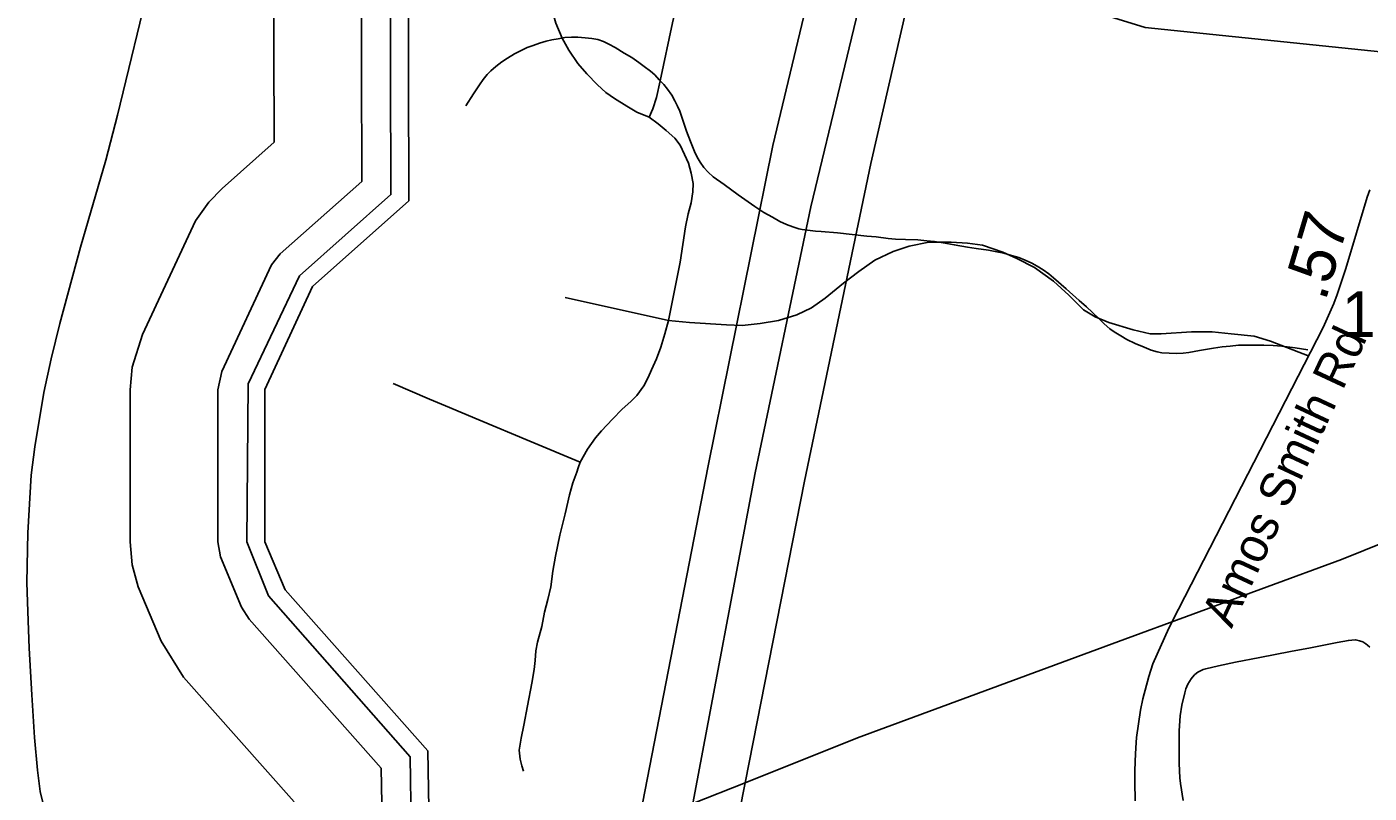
# Model space of a CAD drawing. Extents: x 1383679 to 1536984, y 460658 to 651027.
# Drawn here: x 1398481 to 1402163, y 541808 to 543909 of the extents above; entities that cross this region are included whole.
import ezdxf

# ---------------------------------------------------------------- set-up
doc = ezdxf.new("R2010")
doc.units = 0
for name, color, linetype in [('Exist Boundary Political CountyLine', 7, 'Continuous'), ('Exist Hydrographic Bay Label', 7, 'Continuous'), ('Exist Hydrographic Buffer Line', 7, 'Continuous'), ('Exist Road Non-System Type 51', 7, 'Continuous'), ('Exist Road Secondary Mileage Hundredths English Label', 7, 'Continuous'), ('Exist Road Secondary Type 51 Attributed', 7, 'Continuous'), ('Exist Road Secondary Type 51 Label', 7, 'Continuous'), ('Exist Road Secondary Type 51 Number Label', 7, 'Continuous'), ('Exist Utilities Electrical Transmission Line', 7, 'Continuous')]:
    doc.layers.add(name, color=color, linetype=linetype)

msp = doc.modelspace()

# ---------------------------------------------------------------- linework, layer by layer
at = {"layer": 'Exist Boundary Political CountyLine'}
msp.add_lwpolyline([(1398822, 544047.5), (1398729.9, 543667.2), (1398697.4, 543543.8), (1398628.3, 543305), (1398571.9, 543096.1), (1398547.9, 542998.5), (1398528, 542906.9), (1398502.8, 542757.5), (1398493.2, 542679.7), (1398484.1, 542521.8), (1398481.1, 542385.8), (1398483.5, 542305.7), (1398487.5, 542205.6), (1398494.7, 542077.4), (1398502.4, 541961), (1398510.6, 541871), (1398517.2, 541812.8), (1398539.4, 541724.1)], dxfattribs=at)
at = {"layer": 'Exist Hydrographic Bay Label'}
msp.add_lwpolyline([(1399584.6, 541713.8), (1399580.6, 541923.9), (1399189.6, 542365), (1399133.6, 542497.5), (1399133.6, 542914.3), (1399264.6, 543197.3), (1399528.6, 543431.6), (1399526.6, 544134), (1399428.7, 544644.8), (1399495.6, 545083.3), (1399603.7, 545475)], dxfattribs=at)
at = {"layer": 'Exist Hydrographic Buffer Line'}
for points in [[(1399102.9, 544954.2), (1399063.9, 544698.6), (1399066.3, 544576.5), (1399157.8, 544098.8), (1399159.3, 543592.5), (1399016.7, 543465.9), (1398979.9, 543428.1), (1398943.9, 543376.7), (1398798.1, 543065.1), (1398770.2, 542976.3), (1398764.7, 542913.8), (1398764.7, 542496.9), (1398770.2, 542434.4), (1398786.4, 542373.8), (1398849.1, 542224.3), (1398911.2, 542125.7), (1399214.3, 541783.8)], [(1399397.7, 544121.9), (1399399.6, 543484.9), (1399176.1, 543286.5), (1399151.8, 543256.7), (1399015.8, 542964.2), (1399004.7, 542913.8), (1399004.7, 542496.9), (1399011.9, 542455.9), (1399070.2, 542317.8), (1399090.9, 542284.8), (1399452.6, 541876.8), (1399455.3, 541731.5)], [(1399477.7, 544129.6), (1399479.6, 543449), (1399229.2, 543226.6), (1399088.4, 542930.6), (1399084.7, 542496.9), (1399143.9, 542348.9), (1399532, 541907.9), (1399535.6, 541719.3)]]:
    msp.add_lwpolyline(points, dxfattribs=at)
at = {"layer": 'Exist Road Non-System Type 51'}
msp.add_line((1400241.2, 543103.6), (1399957.8, 543167), dxfattribs=at)
for points in [[(1400397.2, 544554.4), (1400376.1, 544454.6), (1400351.5, 544332.9), (1400300.9, 544125.1), (1400251.6, 543920), (1400218.4, 543760.7), (1400207.8, 543715.6), (1400197.9, 543683.8), (1400187.8, 543661.2)], [(1399794.6, 544442.9), (1399805.6, 544405.4), (1399839.1, 544273.4), (1399868.9, 544144.9), (1399904.8, 544015), (1399931.8, 543919.3), (1399948.9, 543878.2), (1399967.2, 543844.8), (1399992.6, 543808.6), (1400016.5, 543779.8), (1400046.6, 543749.8), (1400069.1, 543728.6), (1400092.4, 543712.2), (1400126.9, 543691.3), (1400153.8, 543675.2), (1400187.8, 543661.2)], [(1399684.8, 543692.4), (1399706.3, 543725.2), (1399722.7, 543750.3), (1399733, 543764.9), (1399743.7, 543778.3), (1399753.4, 543788.6), (1399767, 543800.4), (1399783.5, 543812.9), (1399799.4, 543823), (1399818.6, 543835.4), (1399836.6, 543844.3), (1399853.4, 543852.4), (1399869.5, 543858), (1399886.7, 543863.8), (1399905, 543869.4), (1399920.5, 543873.3), (1399938.1, 543876.3), (1399956.8, 543879.5), (1399975.1, 543880.8), (1399992.5, 543880.6), (1400012.7, 543879.3), (1400030.5, 543877.4), (1400047.1, 543873.9), (1400062.6, 543869), (1400077.2, 543861.9), (1400094.2, 543852.2), (1400119.1, 543836.9), (1400140, 543824.5), (1400159.3, 543811.2), (1400174.1, 543800), (1400191.1, 543787.1), (1400203, 543777), (1400215.4, 543764.1), (1400228.5, 543750.5), (1400238.6, 543737.9), (1400250, 543721.7), (1400258.6, 543706.3), (1400265.5, 543691.9), (1400272, 543677.7), (1400280.3, 543652.7), (1400290.7, 543623.3), (1400301.2, 543594.5), (1400312, 543566.8), (1400319.3, 543551.3), (1400327.4, 543537.8), (1400337.5, 543523.8), (1400349.6, 543510.5), (1400363.3, 543498), (1400393.4, 543476.5), (1400432.3, 543448.1), (1400477.3, 543416.3), (1400502.4, 543400.2), (1400525.7, 543386.9), (1400545.9, 543375.7), (1400564.3, 543367.1), (1400581.8, 543360.4), (1400598.7, 543354.8), (1400607.6, 543353.3), (1400622, 543351.4), (1400643.7, 543348.8), (1400659.4, 543347.7), (1400704.5, 543343.9), (1400785.1, 543335.5), (1400810.3, 543333.1), (1400843.4, 543329), (1400863.6, 543327.3), (1400891.1, 543325.8), (1400924.5, 543324.7), (1400949.6, 543322.2), (1400970.5, 543320.2), (1400994.1, 543317), (1401024.4, 543311.6), (1401061.2, 543304.5), (1401085.1, 543301.5), (1401118.2, 543296.4), (1401136.9, 543293.4), (1401160.3, 543288.2), (1401182, 543282.2), (1401201.6, 543276.4), (1401218.8, 543269.7), (1401237.7, 543261.3), (1401252.1, 543252.7), (1401268.4, 543242.6), (1401284.3, 543231.9), (1401296.4, 543220.9), (1401331.2, 543190.6), (1401367.3, 543158.8), (1401387.1, 543141.6), (1401403.5, 543126.1), (1401421.7, 543108.1), (1401436.1, 543095.2), (1401451.6, 543081.4), (1401463.4, 543072.8), (1401481.7, 543061.7), (1401497.8, 543052.2), (1401520.6, 543040.8), (1401545.1, 543030.5), (1401564.5, 543023), (1401581.2, 543017.6), (1401593.5, 543015.4)], [(1400187.8, 543661.2), (1400212.4, 543643.4), (1400234.9, 543625), (1400258.1, 543603.8), (1400272.5, 543584.7), (1400285.1, 543559.3), (1400296.1, 543534.8), (1400303, 543507.4), (1400308.4, 543479.3), (1400307.8, 543456.2), (1400303, 543426.8), (1400294.8, 543396), (1400287.9, 543360.4), (1400272.6, 543263.5), (1400241.2, 543103.6)], [(1400450.8, 541836.5), (1400759.4, 541960.1), (1401475.2, 542223.5), (1402086.3, 542448.9), (1402821.7, 542744.3), (1402933.1, 542809.8), (1403416.8, 542992.3), (1403823.9, 543136.4), (1404384.4, 543357.6), (1404882, 543535.9)], [(1401998.4, 543005.9), (1401892.4, 543047.6), (1401847, 543060.9), (1401784.4, 543067.6), (1401732.4, 543072.9), (1401675, 543072.9), (1401592.4, 543067.6), (1401561.8, 543067.6), (1401515.1, 543078.2), (1401448.4, 543098.2), (1401411.1, 543114.2), (1401379.1, 543132.9), (1401339.1, 543172.9), (1401296.5, 543211.5), (1401244.5, 543248.9), (1401196.5, 543274.2), (1401157.8, 543291.5), (1401101.9, 543310.2), (1401060.5, 543315.5), (1401016.5, 543318.2), (1400954.5, 543318.2), (1400901.1, 543307.5), (1400857.2, 543292.9), (1400806.5, 543268.9), (1400762.5, 543238.2), (1400721.2, 543206.2), (1400670.5, 543164.9), (1400633.2, 543138.2), (1400593.2, 543119.6), (1400542.6, 543103.6), (1400491.9, 543095.6), (1400442.6, 543090.2), (1400399.9, 543091.6), (1400298.6, 543098.2), (1400241.2, 543103.6)], [(1400241.2, 543103.6), (1400230.5, 543067.4), (1400220.1, 543030.9), (1400208.4, 542998.5), (1400194.5, 542968.8), (1400184.9, 542947.7), (1400173.1, 542924.6), (1400154, 542898.2), (1400137.5, 542881.8), (1400114, 542861), (1400087.1, 542833.7), (1400057, 542801.7), (1400040.5, 542781.9), (1400018.9, 542750.8), (1399998.6, 542715.6)], [(1401593.5, 543015.4), (1401614.1, 543014.2), (1401635.4, 543013.7), (1401652.2, 543014.6), (1401668.3, 543016.3), (1401697.3, 543021.5), (1401736, 543027.9), (1401759.7, 543031.6), (1401781.4, 543033.9), (1401804.4, 543035.9), (1401828.1, 543036.7), (1401849.8, 543036.7), (1401873.6, 543036.3), (1401899, 543035.7), (1401922.6, 543033.3), (1401959.6, 543029), (1401994.8, 543023.5)], [(1399998.6, 542715.6), (1399860.5, 542773.4), (1399720.6, 542831.8), (1399629.4, 542869.9), (1399585.6, 542888.3), (1399485.5, 542930.7)], [(1399998.6, 542715.6), (1399993.2, 542700.2), (1399989.2, 542687.8), (1399978.4, 542659.1), (1399969.8, 542625.6), (1399957.8, 542573.4), (1399943.1, 542515.5), (1399931.4, 542458.1), (1399923.8, 542416.7), (1399917.8, 542373.8), (1399909.8, 542339.4), (1399900.8, 542304.6), (1399893.2, 542264.6), (1399881.9, 542221.8), (1399877.2, 542198.6), (1399874.9, 542171.3), (1399872.5, 542146.8), (1399866.4, 542109.7), (1399854.1, 542047.6), (1399844.2, 541994.8), (1399836.5, 541958.6), (1399831.2, 541926.1), (1399834.1, 541901.6), (1399838.9, 541882.8), (1399843.5, 541868.2)], [(1402164.1, 542208), (1402158.1, 542213.3), (1402153.5, 542217.3), (1402145.6, 542222.6), (1402136.5, 542226), (1402128.8, 542227.9), (1402124.2, 542228.7), (1402115.3, 542227.9), (1402105.5, 542226.7), (1402075, 542220.8), (1402001.6, 542206.5), (1401946.9, 542196.6), (1401862.3, 542180), (1401796.1, 542167.2), (1401749.8, 542157.2), (1401714.5, 542149.2), (1401707.3, 542146.7), (1401699.8, 542143.7), (1401693.1, 542139.8), (1401688.7, 542136.6), (1401683.9, 542132.3), (1401677.9, 542125.8), (1401674, 542121), (1401669.6, 542114.3), (1401665.5, 542106.6), (1401662.8, 542100.4), (1401660.1, 542093.6), (1401656.6, 542083.5), (1401649, 542049), (1401644.4, 542020), (1401641.7, 541978.6), (1401641.5, 541889.5), (1401642.9, 541849.9), (1401644.7, 541834.1), (1401652.7, 541787.9)]]:
    msp.add_lwpolyline(points, dxfattribs=at)
at = {"layer": 'Exist Road Secondary Type 51 Attributed'}
msp.add_lwpolyline([(1402164, 543462.2), (1402156.9, 543442.1), (1402098.9, 543246.6), (1402075, 543174.8), (1402065.5, 543150.5), (1402036.1, 543084.6), (1401639.5, 542312.6), (1401613.3, 542260.8), (1401569.5, 542162.2), (1401557.9, 542128.2), (1401541.4, 542066.7), (1401535.1, 542035.8), (1401524.4, 541960.6), (1401522.6, 541932.2), (1401520.8, 541896.9), (1401520.3, 541866.5), (1401520.3, 541839.1), (1401520.7, 541787.3)], dxfattribs=at)
at = {"layer": 'Exist Utilities Electrical Transmission Line'}
msp.add_line((1400307.6, 541779.6), (1400450.8, 541836.5), dxfattribs=at)
for points in [[(1400669.5, 544179.2), (1400527, 543583.8), (1400348.5, 542701.2), (1400158.1, 541718.5)], [(1400307.6, 541779.6), (1400478.3, 542686.3), (1400631.7, 543415.6), (1400804.7, 544136.4)], [(1400450.8, 541836.5), (1400613.9, 542663.6), (1400796.1, 543534.3), (1400926, 544099.8)], [(1400926, 544099.8), (1401548.2, 543906.8), (1402520.6, 543806.5), (1402843.5, 543783.8), (1402982.1, 543779.3), (1403185.7, 543755.1), (1403405.3, 543730.9), (1403533, 543712.3), (1403662.8, 543699.9), (1403930.3, 543670.7), (1404327.6, 543626.9), (1404778.6, 543564), (1404882, 543535.9)], [(1400450.8, 541836.5), (1400759.4, 541960.1), (1401475.2, 542223.5), (1402086.3, 542448.9), (1402821.7, 542744.3), (1402933.1, 542809.8), (1403416.8, 542992.3), (1403823.9, 543136.4), (1404384.4, 543357.6), (1404882, 543535.9)], [(1399862.4, 538827.9), (1400095.1, 540035), (1400450.8, 541836.5)]]:
    msp.add_lwpolyline(points, dxfattribs=at)

# ---------------------------------------------------------------- texts
at = {"layer": 'Exist Road Secondary Mileage Hundredths English Label'}
msp.add_text('.57', height=125, rotation=73.4701, dxfattribs=at).set_placement((1402042.5, 543154.2))
at = {"layer": 'Exist Road Secondary Type 51 Label'}
msp.add_text('Amos Smith Rd', height=95, rotation=64.9829, dxfattribs=at).set_placement((1401785.2, 542257.4))
at = {"layer": 'Exist Road Secondary Type 51 Number Label'}
msp.add_text('1186', height=125, dxfattribs=at).set_placement((1402087.1, 543058.9))

doc.saveas('drawing.dxf')
